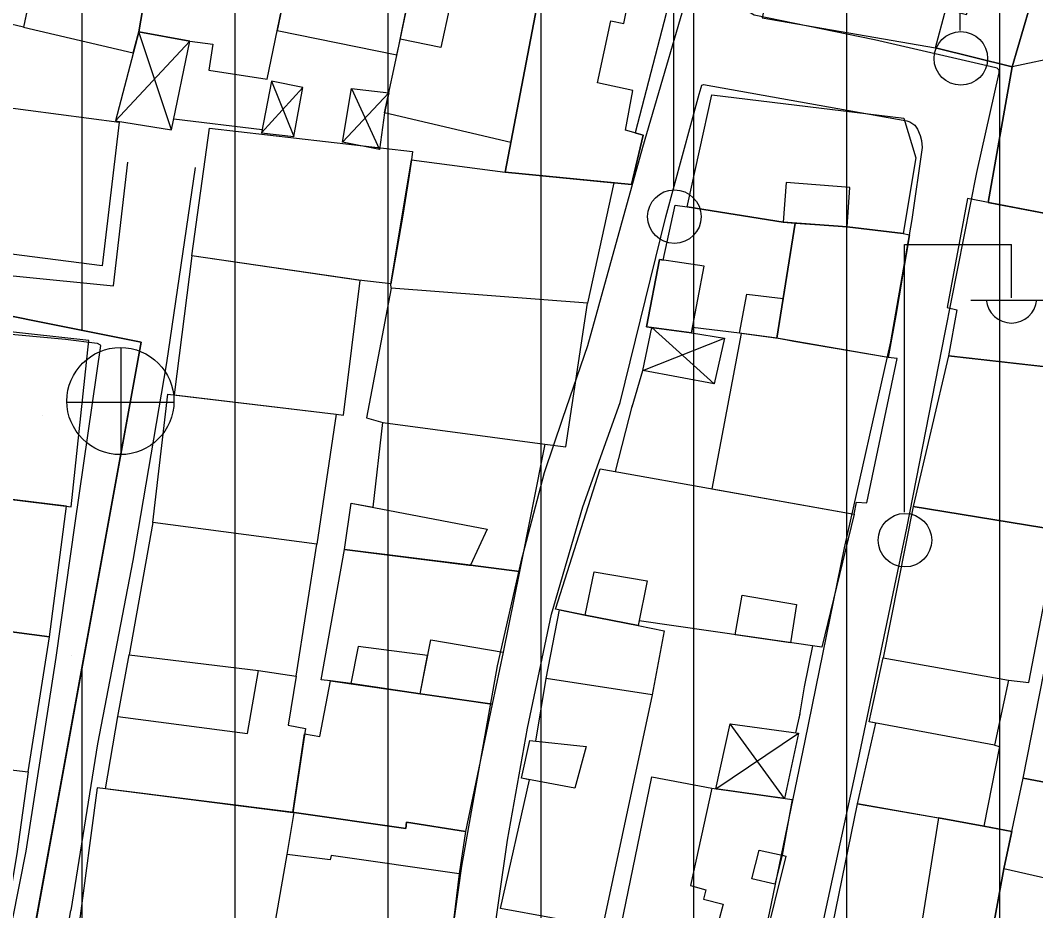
# Model space of a CAD drawing. Extents: x 417997 to 421451, y 4451742 to 4455216.
# Drawn here: x 419338.7 to 419405.1, y 4453287.9 to 4453346.1 of the extents above; entities that cross this region are included whole.
import ezdxf

# ---------------------------------------------------------------- set-up
doc = ezdxf.new("R2010")
doc.units = 0
for name, color, linetype in [('ADA', 7, 'Continuous'), ('B_Kapi', 7, 'Continuous'), ('B_Mesken', 7, 'Continuous'), ('B_Sundurma', 7, 'Continuous'), ('B_Teras', 7, 'Continuous'), ('Default', 7, 'Continuous'), ('PL_AYA_PARK_DINLENME', 7, 'Continuous'), ('PL_KON_MEV_350', 7, 'Continuous'), ('S_Elektrik_Diregi', 7, 'Continuous'), ('S_Rogar_Kapagi', 7, 'Continuous'), ('Sinir_Duvar_tek_tarafa_ait', 7, 'Continuous'), ('TR_ORTAYOGUNKONUT', 7, 'Continuous'), ('TR_PARKALANI', 7, 'Continuous'), ('Yol_Sose', 7, 'Continuous')]:
    doc.layers.add(name, color=color, linetype=linetype)

# ---------------------------------------------------------------- blocks, each defined once
blk = doc.blocks.new('POINT_DISPLAY')
at = {"layer": 'Default'}
blk.add_line((0, 0), (0, 0), dxfattribs=at)

msp = doc.modelspace()

# ---------------------------------------------------------------- linework, layer by layer
at = {"layer": 'ADA'}
for p, q in [((419346.633, 4453325.029), (419316.258, 4453331.104)), ((419346.633, 4453325.029), (419316.258, 4453331.104)), ((419334.483, 4453258.204), (419346.633, 4453325.029)), ((419334.483, 4453258.204), (419346.633, 4453325.029))]:
    msp.add_line(p, q, dxfattribs=at)
at = {"layer": 'B_Kapi'}
for points in [[(419378.735, 4453320.8), (419379.443, 4453323.187)], [(419389.991, 4453302.501), (419389.628, 4453300.402)]]:
    msp.add_lwpolyline(points, dxfattribs=at)
at = {"layer": 'B_Mesken'}
for points in [[(419333.702, 4453358.711), (419341.423, 4453357.324), (419338.936, 4453345.615), (419331.353, 4453347.419), (419331.702, 4453349.313)], [(419349.504, 4453356.239), (419341.59, 4453358.112), (419338.936, 4453345.615), (419346.124, 4453343.938), (419346.483, 4453345.303), (419347.228, 4453349.655), (419347.687, 4453349.485)], [(419365.232, 4453353.048), (419357.478, 4453354.948), (419355.951, 4453347.4), (419355.53, 4453345.391), (419363.358, 4453343.799), (419363.483, 4453344.376), (419364.136, 4453347.515)], [(419389.739, 4453355.163), (419389.251, 4453355.331), (419387.246, 4453346.236), (419398.569, 4453344.276), (419403.582, 4453343.031), (419405.071, 4453348.095), (419401.44, 4453349.037), (419402.366, 4453352.458)], [(419365.232, 4453353.048), (419373.368, 4453351.525), (419370.808, 4453338.073), (419362.543, 4453340.026), (419363.483, 4453344.376)], [(419379.12, 4453350.522), (419381.841, 4453349.896), (419378.931, 4453338.709), (419379.457, 4453338.566), (419378.686, 4453335.335), (419370.439, 4453336.135), (419373.368, 4453351.525)], [(419347.688, 4453349.487), (419347.228, 4453349.655), (419346.483, 4453345.303), (419349.809, 4453344.71), (419351.328, 4453344.505), (419351.069, 4453342.799), (419354.866, 4453342.217), (419355.951, 4453347.4), (419351.721, 4453348.231), (419351.837, 4453348.845)], [(419405.071, 4453348.095), (419408.5, 4453347.753), (419413.263, 4453347.072), (419413.073, 4453344.178), (419412.522, 4453339.948), (419412.739, 4453339.891), (419411.186, 4453332.561), (419409.783, 4453332.668), (419402.015, 4453334.161), (419403.582, 4453343.031)], [(419331.306, 4453341.243), (419345.199, 4453339.412), (419344.09, 4453330.012), (419330.005, 4453331.834)], [(419396.463, 4453332.122), (419392.793, 4453332.561), (419388.603, 4453332.866), (419382.326, 4453333.865), (419383.947, 4453341.202), (419396.51, 4453339.669), (419397.282, 4453337.076)], [(419349.95, 4453330.662), (419351.103, 4453339.022), (419364.37, 4453337.482), (419364.311, 4453336.941), (419364.109, 4453335.654), (419363.756, 4453333.331), (419362.965, 4453328.846), (419360.874, 4453329.081)], [(419364.311, 4453336.941), (419370.439, 4453336.135), (419377.549, 4453335.445), (419375.824, 4453327.57), (419362.975, 4453328.564), (419362.965, 4453328.846)], [(419400.669, 4453334.42), (419399.335, 4453327.305), (419399.958, 4453327.136), (419399.418, 4453324.133), (419407.751, 4453323.203), (419408.04, 4453325.369), (419408.419, 4453325.283), (419409.783, 4453332.668)], [(419385.762, 4453325.616), (419382.693, 4453325.998), (419382.626, 4453325.634), (419379.678, 4453326.035), (419380.528, 4453330.425), (419380.76, 4453330.391), (419381.557, 4453333.976), (419382.326, 4453333.865), (419388.603, 4453332.866), (419388.603, 4453332.866), (419389.403, 4453332.808), (419388.61, 4453327.893), (419388.189, 4453325.284)], [(419396.463, 4453332.122), (419396.881, 4453332.038), (419395.979, 4453326.774), (419395.481, 4453324.022), (419389.307, 4453325.081), (419388.189, 4453325.284), (419389.403, 4453332.808), (419391.633, 4453332.646), (419392.793, 4453332.561)], [(419359.379, 4453320.32), (419359.867, 4453320.26), (419360.965, 4453329.071), (419349.95, 4453330.662), (419348.804, 4453321.582)], [(419362.975, 4453328.564), (419361.36, 4453320.079), (419362.442, 4453319.782), (419373.037, 4453318.367), (419374.392, 4453318.19), (419375.824, 4453327.57)], [(419331.778, 4453326.398), (419330.361, 4453315.704), (419342.052, 4453314.273), (419343.226, 4453325.132)], [(419393.262, 4453313.797), (419393.404, 4453314.583), (419394.084, 4453314.521), (419396.065, 4453323.973), (419395.481, 4453324.022), (419388.445, 4453325.237), (419385.866, 4453325.602), (419383.939, 4453315.451)], [(419406.593, 4453312.737), (419406.96, 4453312.665), (419407.035, 4453313.046), (419407.493, 4453315.864), (419408.085, 4453318.864), (419406.468, 4453319.126), (419407.112, 4453323.275), (419399.418, 4453324.133), (419397.105, 4453314.297)], [(419348.386, 4453321.632), (419359.379, 4453320.32), (419358.115, 4453311.818), (419347.395, 4453313.235)], [(419361.801, 4453314.238), (419362.442, 4453319.782), (419373.037, 4453318.367), (419371.369, 4453310.045), (419368.172, 4453310.446), (419368.063, 4453310.46), (419359.934, 4453311.483), (419360.365, 4453314.512)], [(419376.658, 4453316.743), (419393.262, 4453313.797), (419391.148, 4453305.088), (419379.19, 4453306.824), (419379.128, 4453306.519), (419375.666, 4453307.196), (419373.721, 4453307.588)], [(419330.361, 4453315.704), (419330.422, 4453316.165), (419330.094, 4453316.206), (419328.746, 4453307.329), (419340.653, 4453305.76), (419341.763, 4453314.309)], [(419397.105, 4453314.297), (419395.157, 4453304.404), (419403.335, 4453302.933), (419404.665, 4453302.783), (419406.593, 4453312.737)], [(419356.762, 4453303.197), (419358.115, 4453311.818), (419347.395, 4453313.235), (419345.864, 4453304.605), (419354.304, 4453303.575)], [(419370.314, 4453304.772), (419369.58, 4453301.362), (419364.871, 4453302.049), (419360.338, 4453302.711), (419359.008, 4453302.905), (419358.411, 4453302.966), (419359.934, 4453311.483), (419368.063, 4453310.46), (419368.172, 4453310.446), (419371.369, 4453310.045)], [(419339.243, 4453296.941), (419340.653, 4453305.76), (419328.746, 4453307.329), (419327.226, 4453299.088), (419327.795, 4453298.947), (419334.619, 4453297.874), (419334.562, 4453297.494)], [(419370.129, 4453288.019), (419372.03, 4453296.431), (419371.497, 4453296.532), (419372.052, 4453298.997), (419372.444, 4453298.955), (419373.112, 4453303.04), (419373.997, 4453307.532), (419375.666, 4453307.196), (419379.128, 4453306.519), (419380.825, 4453306.154), (419380.05, 4453301.986), (419376.796, 4453286.794)], [(419354.304, 4453303.575), (419356.762, 4453303.197), (419356.24, 4453299.987), (419357.379, 4453299.779), (419356.545, 4453294.272), (419344.616, 4453295.796), (419344.31, 4453295.835), (419345.12, 4453300.554), (419345.864, 4453304.605)], [(419393.478, 4453294.861), (419394.671, 4453300.124), (419394.225, 4453300.207), (419395.157, 4453304.404), (419403.335, 4453302.933), (419402.429, 4453298.681), (419402.754, 4453298.596), (419401.735, 4453293.406)], [(419404.293, 4453296.526), (419405.653, 4453303.397), (419407.037, 4453303.192), (419414.262, 4453301.731), (419414.778, 4453301.644), (419413.163, 4453294.856)], [(419357.326, 4453299.43), (419358.317, 4453299.259), (419359.008, 4453302.905), (419369.58, 4453301.362), (419367.847, 4453293.044), (419363.996, 4453293.652), (419363.938, 4453293.246), (419356.647, 4453294.292), (419356.549, 4453294.299)], [(419334.562, 4453297.494), (419339.243, 4453296.941), (419338.527, 4453291.751), (419337.906, 4453287.927), (419326.16, 4453289.365), (419327.795, 4453298.947), (419334.619, 4453297.874)], [(419383.942, 4453295.884), (419389.21, 4453295.132), (419388.548, 4453291.498), (419388.779, 4453291.432), (419387.319, 4453285.547), (419384.105, 4453286.148), (419384.026, 4453285.865), (419378.015, 4453286.874), (419380.031, 4453296.618)], [(419404.293, 4453296.526), (419413.163, 4453294.856), (419412.338, 4453290.203), (419407.589, 4453290.824), (419407.362, 4453289.634), (419403.05, 4453290.603)], [(419344.31, 4453295.835), (419343.768, 4453295.895), (419342.555, 4453286.888), (419354.887, 4453285.397), (419355.354, 4453286.806), (419356.182, 4453291.535), (419356.647, 4453294.292)], [(419391.463, 4453285.042), (419393.478, 4453294.861), (419398.759, 4453293.931), (419401.735, 4453293.406), (419403.561, 4453293.039), (419403.05, 4453290.603), (419401.77, 4453283.699), (419400.655, 4453283.756), (419397.223, 4453284.236)], [(419367.432, 4453290.283), (419366.705, 4453284.349), (419358.535, 4453285.371), (419358.688, 4453286.5), (419355.354, 4453286.806), (419356.182, 4453291.535), (419356.647, 4453294.292), (419363.938, 4453293.246), (419363.996, 4453293.652), (419367.847, 4453293.044)], [(419403.05, 4453290.603), (419401.77, 4453283.699), (419410.623, 4453282.406), (419412.338, 4453290.203), (419407.589, 4453290.824), (419407.362, 4453289.634)]]:
    msp.add_lwpolyline(points, close=True, dxfattribs=at)
at = {"layer": 'B_Sundurma'}
for p, q in [((419348.621, 4453338.898), (419346.483, 4453345.303)), ((419344.956, 4453339.504), (419349.809, 4453344.71)), ((419354.51, 4453338.701), (419357.201, 4453341.664)), ((419355.161, 4453342.097), (419356.629, 4453338.462)), ((419360.379, 4453341.604), (419362.23, 4453337.619)), ((419359.805, 4453338.101), (419362.822, 4453341.317)), ((419380.033, 4453325.987), (419384.1, 4453322.313)), ((419379.443, 4453323.187), (419384.784, 4453325.302)), ((419388.69, 4453295.206), (419385.154, 4453300.087)), ((419384.219, 4453295.845), (419389.615, 4453299.477))]:
    msp.add_line(p, q, dxfattribs=at)
for points in [[(419344.956, 4453339.504), (419348.621, 4453338.898), (419349.809, 4453344.71), (419346.483, 4453345.303)], [(419355.161, 4453342.097), (419354.51, 4453338.701), (419356.629, 4453338.462), (419357.201, 4453341.664)], [(419359.805, 4453338.101), (419360.379, 4453341.604), (419362.822, 4453341.317), (419362.543, 4453340.026), (419362.23, 4453337.619)], [(419379.443, 4453323.187), (419380.033, 4453325.987), (419382.626, 4453325.634), (419384.784, 4453325.302), (419384.1, 4453322.313)], [(419388.69, 4453295.206), (419384.219, 4453295.845), (419385.154, 4453300.087), (419389.615, 4453299.477)]]:
    msp.add_lwpolyline(points, close=True, dxfattribs=at)
at = {"layer": 'B_Teras'}
for points in [[(419373.368, 4453351.525), (419370.439, 4453336.135), (419378.686, 4453335.335), (419379.457, 4453338.566), (419378.301, 4453338.881), (419378.789, 4453341.486), (419376.475, 4453341.98), (419377.337, 4453346.042), (419378.194, 4453345.847), (419379.12, 4453350.522)], [(419398.569, 4453344.276), (419399.251, 4453346.792), (419400.603, 4453346.454), (419401.44, 4453349.037), (419405.071, 4453348.095), (419403.582, 4453343.031)], [(419363.614, 4453345.003), (419364.136, 4453347.515), (419366.81, 4453346.992), (419366.241, 4453344.294), (419363.579, 4453344.838)], [(419403.582, 4453343.031), (419402.015, 4453334.161), (419409.783, 4453332.668), (419411.186, 4453332.561), (419412.739, 4453339.891), (419412.522, 4453339.948), (419413.073, 4453344.178), (419406.84, 4453344.055), (419406.865, 4453343.728)], [(419388.8, 4453335.463), (419388.603, 4453332.866), (419392.793, 4453332.561), (419392.97, 4453335.132)], [(419380.528, 4453330.425), (419379.678, 4453326.035), (419382.626, 4453325.634), (419383.438, 4453329.999)], [(419386.229, 4453328.168), (419388.61, 4453327.893), (419388.189, 4453325.284), (419385.762, 4453325.616)], [(419360.365, 4453314.512), (419369.249, 4453312.817), (419368.172, 4453310.446), (419359.934, 4453311.483)], [(419375.666, 4453307.196), (419376.266, 4453310.021), (419379.716, 4453309.427), (419379.128, 4453306.519)], [(419385.476, 4453305.911), (419385.926, 4453308.498), (419389.475, 4453307.892), (419389.09, 4453305.387)], [(419379.128, 4453306.519), (419380.825, 4453306.154), (419380.05, 4453301.986), (419373.112, 4453303.04), (419373.997, 4453307.532), (419375.666, 4453307.196)], [(419365.369, 4453304.555), (419360.832, 4453305.131), (419360.338, 4453302.711), (419364.871, 4453302.049)], [(419369.58, 4453301.362), (419364.871, 4453302.049), (419365.57, 4453305.566), (419370.314, 4453304.772)], [(419395.157, 4453304.404), (419403.335, 4453302.933), (419402.429, 4453298.681), (419394.225, 4453300.207)], [(419344.31, 4453295.835), (419345.12, 4453300.554), (419353.589, 4453299.461), (419354.304, 4453303.575), (419356.762, 4453303.197), (419356.24, 4453299.987), (419357.379, 4453299.779), (419356.545, 4453294.272)], [(419371.497, 4453296.532), (419372.052, 4453298.997), (419375.74, 4453298.6), (419375.001, 4453295.87)], [(419378.015, 4453286.874), (419380.031, 4453296.618), (419383.942, 4453295.884), (419382.549, 4453289.508), (419383.564, 4453289.237), (419383.414, 4453288.633), (419384.697, 4453288.293), (419384.026, 4453285.865)], [(419356.182, 4453291.535), (419356.647, 4453294.292), (419363.938, 4453293.246), (419363.996, 4453293.652), (419367.847, 4453293.044), (419367.432, 4453290.283), (419359.062, 4453291.483), (419358.999, 4453291.191)], [(419398.759, 4453293.931), (419397.223, 4453284.236), (419400.655, 4453283.756), (419401.77, 4453283.699), (419403.05, 4453290.603), (419403.561, 4453293.039), (419401.735, 4453293.406)], [(419386.567, 4453289.949), (419387.033, 4453291.827), (419388.548, 4453291.498), (419388.069, 4453289.616)]]:
    msp.add_lwpolyline(points, close=True, dxfattribs=at)
at = {"layer": 'PL_AYA_PARK_DINLENME'}
msp.add_lwpolyline([(419309.63, 4453264.279), (419316.258, 4453331.104), (419346.633, 4453325.029), (419334.483, 4453258.204)], close=True, dxfattribs=at)
msp.add_lwpolyline([(419309.63, 4453264.279), (419316.258, 4453331.104), (419346.633, 4453325.029), (419334.483, 4453258.204)], close=True, dxfattribs=at)
at = {"layer": 'PL_KON_MEV_350'}
msp.add_lwpolyline([(419334.483, 4453258.204), (419346.633, 4453325.029), (419316.258, 4453331.104)], dxfattribs=at)
at = {"layer": 'S_Elektrik_Diregi'}
for p, q in [((419400.195, 4453345.409), (419400.195, 4453362.909)), ((419381.464, 4453335.072), (419381.464, 4453352.572)), ((419396.54, 4453313.922), (419396.54, 4453331.422)), ((419396.54, 4453331.422), (419403.54, 4453331.422)), ((419403.54, 4453327.922), (419403.54, 4453331.422)), ((419400.88, 4453327.782), (419406.13, 4453327.782))]:
    msp.add_line(p, q, dxfattribs=at)
for centre in [(419400.231, 4453343.574), (419381.5, 4453333.236), (419396.576, 4453312.086)]:
    msp.add_circle(centre, 1.75, dxfattribs=at)
msp.add_arc((419403.541, 4453327.935), 1.658, 184.83843, 355.14641, dxfattribs=at)
at = {"layer": 'S_Rogar_Kapagi'}
for p, q in [((419345.335, 4453317.65), (419345.335, 4453324.65)), ((419341.765, 4453321.115), (419348.765, 4453321.115))]:
    msp.add_line(p, q, dxfattribs=at)
msp.add_circle((419345.282, 4453321.179), 3.5, dxfattribs=at)
at = {"layer": 'Sinir_Duvar_tek_tarafa_ait'}
for points in [[(419354.549, 4453338.908), (419348.765, 4453339.602)], [(419377.652, 4453316.567), (419378.763, 4453320.907)], [(419390.539, 4453305.176), (419389.991, 4453302.501)], [(419389.703, 4453300.74), (419389.429, 4453299.502)]]:
    msp.add_lwpolyline(points, dxfattribs=at)
at = {"layer": 'TR_ORTAYOGUNKONUT'}
for p, q in [((419342.78, 4453325.799), (419342.78, 4453418.211)), ((419342.78, 4453325.799), (419342.78, 4453418.211)), ((419352.78, 4453222.97), (419352.78, 4453416.04)), ((419352.78, 4453222.97), (419352.78, 4453416.04)), ((419362.78, 4453221.336), (419362.78, 4453413.87)), ((419362.78, 4453221.336), (419362.78, 4453413.87)), ((419372.78, 4453219.703), (419372.78, 4453411.699)), ((419372.78, 4453219.703), (419372.78, 4453411.699)), ((419382.78, 4453218.07), (419382.78, 4453409.681)), ((419382.78, 4453218.07), (419382.78, 4453409.681)), ((419392.78, 4453216.436), (419392.78, 4453408.655)), ((419392.78, 4453216.436), (419392.78, 4453408.655)), ((419402.78, 4453214.803), (419402.78, 4453408.816)), ((419402.78, 4453214.803), (419402.78, 4453408.816)), ((419342.78, 4453224.603), (419342.78, 4453303.837)), ((419342.78, 4453224.603), (419342.78, 4453303.837))]:
    msp.add_line(p, q, dxfattribs=at)
at = {"layer": 'Yol_Sose'}
for points in [[(419372.123, 4453352.542), (419311.391, 4453363.174), (419313.096, 4453331.862), (419344.839, 4453328.705), (419345.775, 4453336.79)], [(419401.274, 4453336.118), (419402.736, 4453342.629), (419402.724, 4453342.831), (419402.72, 4453342.836), (419402.6, 4453342.936), (419402.524, 4453342.969), (419394.582, 4453344.786), (419386.725, 4453346.41), (419386.606, 4453346.459), (419386.235, 4453346.696), (419386.133, 4453346.85), (419386.116, 4453346.933), (419388.645, 4453357.234)], [(419372.123, 4453352.542), (419382.156, 4453350.231), (419382.577, 4453350.118), (419382.774, 4453350.003), (419382.906, 4453349.82), (419382.929, 4453349.759), (419379.426, 4453337.756), (419375.827, 4453324.78)], [(419377.959, 4453321.092), (419380.935, 4453333.223), (419383.123, 4453341.233), (419383.253, 4453341.672), (419383.3, 4453341.82), (419383.405, 4453341.872), (419396.704, 4453339.492), (419396.896, 4453339.432), (419397.092, 4453339.309), (419397.216, 4453339.204), (419397.384, 4453338.949), (419397.578, 4453338.547), (419397.652, 4453338.203), (419397.704, 4453337.742), (419397.034, 4453333.048)], [(419350.17, 4453336.446), (419348.292, 4453323.687), (419346.103, 4453310.749), (419343.777, 4453298.781), (419342.03, 4453287.874)], [(419390.385, 4453283.209), (419393.514, 4453297.666), (419396.691, 4453312.866), (419399.193, 4453325.671), (419401.274, 4453336.118)], [(419397.034, 4453333.048), (419395.624, 4453325.055), (419392.601, 4453311.583), (419390.031, 4453298.97)], [(419335.772, 4453325.762), (419341.698, 4453325.233)], [(419341.698, 4453325.233), (419343.771, 4453324.958), (419343.955, 4453324.853), (419343.974, 4453324.81), (419342.302, 4453313.194), (419341.068, 4453304.414)], [(419375.827, 4453324.78), (419374.179, 4453320.038), (419372.993, 4453316.5), (419371.453, 4453310.662), (419369.916, 4453303.882), (419367.584, 4453290.79), (419366.509, 4453283.19), (419365.668, 4453272.829), (419364.604, 4453262.653), (419363.916, 4453256.664), (419363.892, 4453256.588), (419363.845, 4453256.509), (419363.768, 4453256.45), (419363.584, 4453256.44), (419347.764, 4453258.094), (419338.119, 4453259.391), (419337.971, 4453259.434), (419337.859, 4453259.524), (419337.782, 4453259.708), (419339.239, 4453271.563), (419342.03, 4453287.874)], [(419390.031, 4453298.97), (419387.687, 4453287.705), (419385.621, 4453278.538), (419383.333, 4453266.925), (419381.096, 4453256.581), (419380.852, 4453255.66), (419380.761, 4453255.241), (419380.616, 4453255.018), (419380.477, 4453254.927), (419380.302, 4453254.903), (419370.966, 4453255.694), (419366.927, 4453256.223), (419366.8, 4453256.351), (419366.777, 4453256.476), (419367.934, 4453267.451), (419368.557, 4453274.813), (419369.476, 4453284.757), (419370.582, 4453292.473), (419371.896, 4453299.791), (419373.462, 4453307.255), (419375.525, 4453314.272), (419377.959, 4453321.092)], [(419341.068, 4453304.414), (419339.097, 4453291.753), (419335.93, 4453275.928)]]:
    msp.add_lwpolyline(points, dxfattribs=at)

# ---------------------------------------------------------------- block references
at = {"layer": 'TR_PARKALANI', "xscale": 0.1, "yscale": 0.10000000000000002}
for p in [(419343.528, 4453325.106), (419343.528, 4453325.106), (419340.214, 4453320.236), (419340.214, 4453320.236), (419342.077, 4453304.542), (419342.077, 4453304.542)]:
    msp.add_blockref('POINT_DISPLAY', p, dxfattribs=at)

doc.saveas('drawing.dxf')
